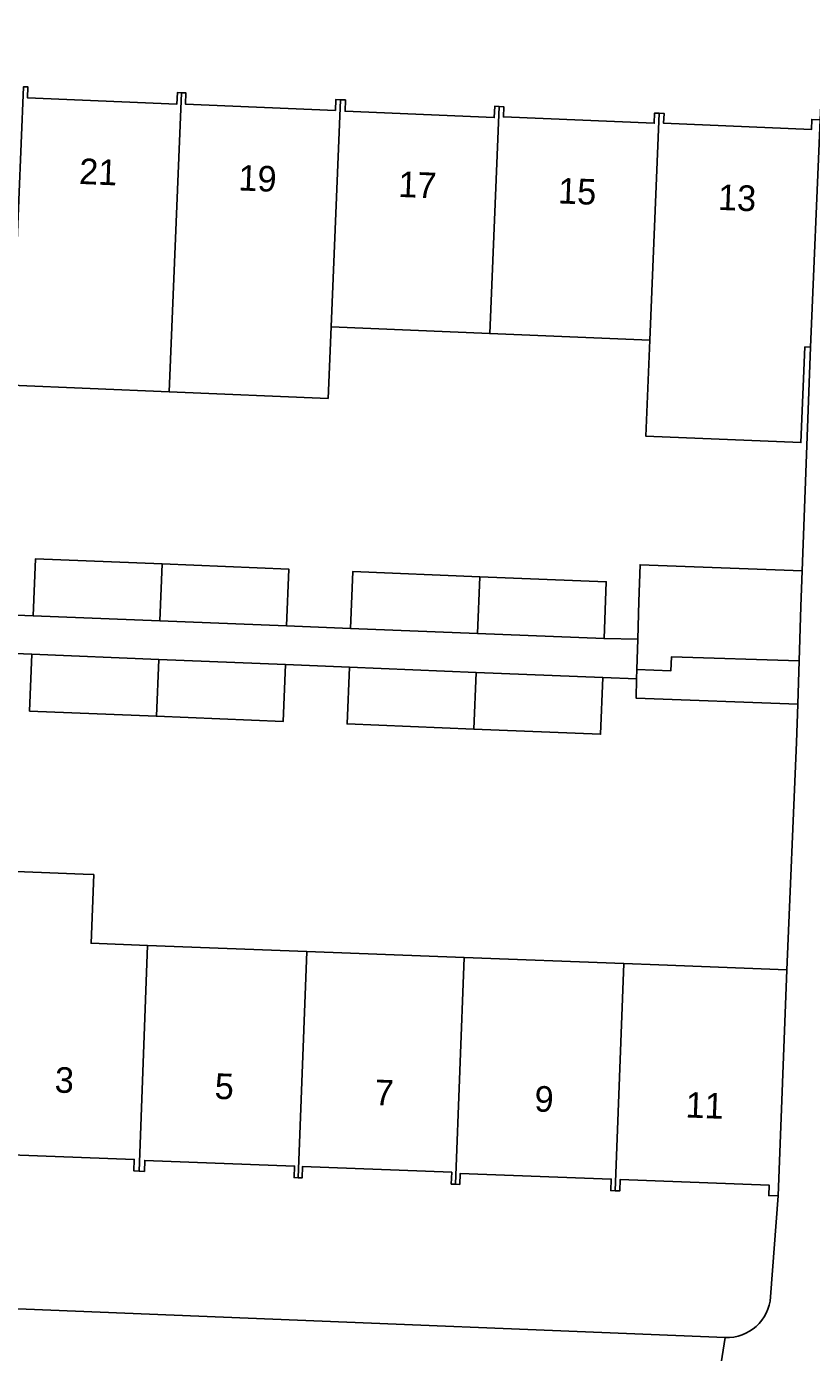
# Model space of a CAD drawing. Extents: x 161354 to 162026, y 386504 to 387460.
# Drawn here: x 161850.9 to 161881.6, y 387059.7 to 387111.5 of the extents above; entities that cross this region are included whole.
import ezdxf

# ---------------------------------------------------------------- set-up
doc = ezdxf.new("R2010")
doc.units = 0
for name, color, linetype in [('IMGEO_Erf', 7, 'Continuous'), ('IMGEO_Muur', 7, 'Continuous'), ('IMGEO_Pand', 7, 'Continuous'), ('IMGEO_Pand_nummerreeks', 7, 'Continuous'), ('IMGEO_Voetpad_open', 7, 'Continuous')]:
    doc.layers.add(name, color=color, linetype=linetype)

msp = doc.modelspace()

# ---------------------------------------------------------------- linework, layer by layer
at = {"layer": 'IMGEO_Erf'}
for points in [[(161850.788, 387109.173), (161850.956, 387109.166), (161850.938, 387108.743), (161856.776, 387108.496), (161856.795, 387108.947), (161856.96, 387108.94), (161857.126, 387108.933), (161857.108, 387108.5), (161862.966, 387108.252), (161862.984, 387108.679), (161863.172, 387108.671), (161863.36, 387108.663), (161863.342, 387108.22), (161869.169, 387107.974), (161869.188, 387108.411), (161869.368, 387108.403), (161869.543, 387108.396), (161869.526, 387107.997), (161875.416, 387107.749), (161875.432, 387108.146), (161875.615, 387108.139), (161875.802, 387108.131), (161875.785, 387107.747), (161881.554, 387107.504), (161881.57, 387107.901)], [(161848.584, 387088.619), (161851.163, 387088.516), (161851.251, 387090.734), (161856.197, 387090.537), (161861.148, 387090.339), (161861.06, 387088.121), (161863.558, 387088.021), (161863.646, 387090.239), (161868.603, 387090.041), (161873.546, 387089.844), (161873.457, 387087.625), (161874.777, 387087.595), (161874.822, 387089.07), (161874.866, 387090.508), (161881.201, 387090.274), (161881.523, 387099.008), (161881.302, 387099.017), (161881.144, 387095.276), (161875.084, 387095.532), (161875.242, 387099.273), (161868.995, 387099.537), (161862.799, 387099.798), (161862.681, 387097.001), (161856.478, 387097.262), (161850.3, 387097.521)], [(161849.517, 387078.57), (161853.119, 387078.421), (161853.528, 387078.405), (161853.426, 387075.721), (161855.635, 387075.637), (161861.846, 387075.401), (161867.995, 387075.168), (161874.232, 387074.931), (161875.594, 387074.879), (161880.59, 387074.689), (161880.968, 387083.567), (161881.032, 387085.067), (161874.707, 387085.301), (161874.73, 387086.048), (161873.413, 387086.102), (161873.322, 387083.884), (161868.378, 387084.086), (161863.422, 387084.288), (161863.513, 387086.506), (161861.022, 387086.608), (161860.931, 387084.39), (161855.977, 387084.592), (161851.021, 387084.794), (161851.112, 387087.013), (161848.53, 387087.118)], [(161880.254, 387065.855), (161879.893, 387065.869), (161879.909, 387066.271), (161874.087, 387066.492), (161874.07, 387066.053), (161873.895, 387066.06), (161873.72, 387066.067), (161873.737, 387066.512), (161867.843, 387066.736), (161867.826, 387066.302), (161867.658, 387066.309), (161867.491, 387066.315), (161867.509, 387066.781), (161861.68, 387067.003), (161861.664, 387066.559), (161861.51, 387066.564), (161861.353, 387066.57), (161861.371, 387067.022), (161855.522, 387067.244), (161855.506, 387066.815), (161855.3, 387066.823), (161855.096, 387066.83), (161855.113, 387067.279), (161849.269, 387067.501)], [(161879.962, 387061.92), (161880.254, 387065.855)], [(161837.062, 387061.99), (161878.191, 387060.323)]]:
    msp.add_lwpolyline(points, dxfattribs=at)
msp.add_arc((161878.259, 387062.028), 1.706, 267.7155, 356.3696, dxfattribs=at)
at = {"layer": 'IMGEO_Muur'}
for points in [[(161881.523, 387099.008), (161881.201, 387090.274)], [(161881.032, 387085.067), (161880.968, 387083.567)], [(161880.968, 387083.567), (161880.59, 387074.689)]]:
    msp.add_lwpolyline(points, dxfattribs=at)
at = {"layer": 'IMGEO_Pand'}
for points in [[(161856.478, 387097.262), (161856.96, 387108.94), (161856.795, 387108.947), (161856.776, 387108.496), (161850.938, 387108.743), (161850.956, 387109.166), (161850.788, 387109.173), (161850.416, 387100.321), (161850.3, 387097.521)], [(161862.799, 387099.798), (161863.172, 387108.671), (161862.984, 387108.679), (161862.966, 387108.252), (161857.108, 387108.5), (161857.126, 387108.933), (161856.96, 387108.94), (161856.478, 387097.262), (161862.681, 387097.001)], [(161862.799, 387099.798), (161868.995, 387099.537), (161869.368, 387108.403), (161869.188, 387108.411), (161869.169, 387107.974), (161863.342, 387108.22), (161863.36, 387108.663), (161863.172, 387108.671)], [(161875.615, 387108.139), (161875.432, 387108.146), (161875.416, 387107.749), (161869.526, 387107.997), (161869.543, 387108.396), (161869.368, 387108.403), (161868.995, 387099.537), (161875.242, 387099.273)], [(161881.897, 387107.887), (161881.57, 387107.901), (161881.554, 387107.504), (161875.785, 387107.747), (161875.802, 387108.131), (161875.615, 387108.139), (161875.242, 387099.273), (161875.084, 387095.532), (161881.144, 387095.276), (161881.302, 387099.017), (161881.523, 387099.008)], [(161856.197, 387090.537), (161851.251, 387090.734), (161851.163, 387088.516), (161856.109, 387088.318)], [(161856.197, 387090.537), (161856.109, 387088.318), (161861.06, 387088.121), (161861.148, 387090.339)], [(161881.149, 387088.878), (161881.201, 387090.274), (161874.866, 387090.508), (161874.822, 387089.07), (161874.777, 387087.595), (161874.741, 387086.412), (161876.071, 387086.366), (161876.087, 387086.904), (161881.084, 387086.752)], [(161868.603, 387090.041), (161863.646, 387090.239), (161863.558, 387088.021), (161868.514, 387087.823)], [(161868.603, 387090.041), (161868.514, 387087.823), (161873.457, 387087.625), (161873.546, 387089.844)], [(161856.068, 387086.81), (161851.112, 387087.013), (161851.021, 387084.794), (161855.977, 387084.592)], [(161881.084, 387086.752), (161876.087, 387086.904), (161876.071, 387086.366), (161874.741, 387086.412), (161874.73, 387086.048), (161874.707, 387085.301), (161881.032, 387085.067)], [(161861.022, 387086.608), (161856.068, 387086.81), (161855.977, 387084.592), (161860.931, 387084.39)], [(161868.469, 387086.304), (161863.513, 387086.506), (161863.422, 387084.288), (161868.378, 387084.086)], [(161873.413, 387086.102), (161868.469, 387086.304), (161868.378, 387084.086), (161873.322, 387083.884)], [(161855.635, 387075.637), (161853.426, 387075.721), (161853.528, 387078.405), (161853.119, 387078.421), (161849.517, 387078.57), (161849.49, 387077.902), (161849.07, 387067.054), (161849.252, 387067.047), (161849.269, 387067.501), (161855.113, 387067.279), (161855.096, 387066.83), (161855.3, 387066.823)], [(161855.3, 387066.823), (161855.506, 387066.815), (161855.522, 387067.244), (161861.371, 387067.022), (161861.353, 387066.57), (161861.51, 387066.564), (161861.846, 387075.401), (161855.635, 387075.637)], [(161861.51, 387066.564), (161861.664, 387066.559), (161861.68, 387067.003), (161867.509, 387066.781), (161867.491, 387066.315), (161867.658, 387066.309), (161867.995, 387075.168), (161861.846, 387075.401)], [(161867.658, 387066.309), (161867.826, 387066.302), (161867.843, 387066.736), (161873.737, 387066.512), (161873.72, 387066.067), (161873.895, 387066.06), (161874.232, 387074.931), (161867.995, 387075.168)], [(161880.59, 387074.689), (161875.594, 387074.879), (161874.232, 387074.931), (161873.895, 387066.06), (161874.07, 387066.053), (161874.087, 387066.492), (161879.909, 387066.271), (161879.893, 387065.869), (161880.254, 387065.855)]]:
    msp.add_lwpolyline(points, close=True, dxfattribs=at)
at = {"layer": 'IMGEO_Voetpad_open'}
for points in [[(161882.061, 387111.528), (161881.897, 387107.887), (161881.523, 387099.008), (161881.201, 387090.274), (161881.149, 387088.878), (161881.084, 387086.752), (161881.032, 387085.067), (161880.968, 387083.567), (161880.59, 387074.689), (161880.254, 387065.855), (161879.962, 387061.92)], [(161878.191, 387060.323), (161837.062, 387061.99)], [(161841.102, 387058.564), (161877.664, 387057.038), (161878.191, 387060.323)], [(161878.191, 387060.323), (161877.664, 387057.038)]]:
    msp.add_lwpolyline(points, dxfattribs=at)
msp.add_lwpolyline([(161863.558, 387088.021), (161861.06, 387088.121), (161856.109, 387088.318), (161851.163, 387088.516), (161848.584, 387088.619), (161843.614, 387088.818), (161837.502, 387089.062), (161837.415, 387087.572), (161843.585, 387087.32), (161848.53, 387087.118), (161851.112, 387087.013), (161856.068, 387086.81), (161861.022, 387086.608), (161863.513, 387086.506), (161868.469, 387086.304), (161873.413, 387086.102), (161874.73, 387086.048), (161874.741, 387086.412), (161874.777, 387087.595), (161873.457, 387087.625), (161868.514, 387087.823)], close=True, dxfattribs=at)
msp.add_arc((161878.259, 387062.028), 1.706, 267.7155, 356.3696, dxfattribs=at)

# ---------------------------------------------------------------- texts
at = {"layer": 'IMGEO_Pand_nummerreeks'}
for s, rotation, p in [('21', 357.678, (161852.943, 387105.382)), ('19', 357.678, (161859.164, 387105.129)), ('17', 357.678, (161865.406, 387104.875)), ('15', 357.678, (161871.649, 387104.622)), ('13', 357.6795, (161877.891, 387104.369)), ('3', 357.7368, (161851.992, 387069.897)), ('5', 357.7351, (161858.238, 387069.65)), ('7', 357.7351, (161864.482, 387069.403)), ('9', 357.7351, (161870.727, 387069.157)), ('11', 357.7351, (161876.626, 387068.923))]:
    msp.add_text(s, height=1, rotation=rotation, dxfattribs=at).set_placement(p)

doc.saveas('drawing.dxf')
